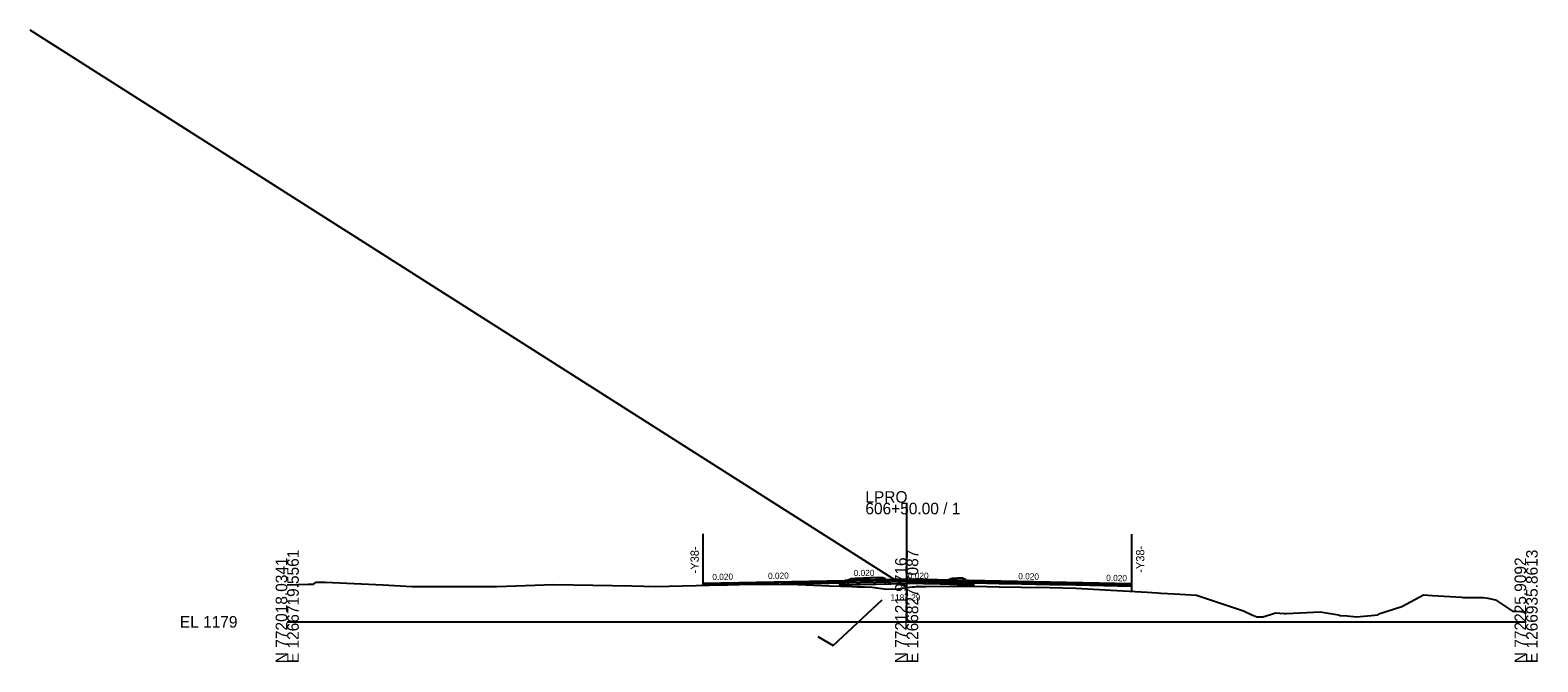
# Model space of a CAD drawing. Extents: x -3833 to 1267678, y -522 to 773248.
# Drawn here: x 937.8 to 1302.8, y 7490.3 to 7643.4 of the extents above; entities that cross this region are included whole.
import ezdxf

# ---------------------------------------------------------------- set-up
doc = ezdxf.new("R2010")
doc.units = 0
for name, color, linetype in [('Exist Cross Section Cell', 7, 'Continuous'), ('Exist XS Center Line Elevation Label', 7, 'Continuous'), ('Exist XS Ground Line', 7, 'Continuous'), ('Prop CMT DNC', 7, 'Continuous'), ('Prop CMT Pvmt Course 1', 7, 'Continuous'), ('Prop CMT Pvmt Course 2', 7, 'Continuous'), ('Prop CMT Pvmt Course 3', 7, 'Continuous'), ('Prop CMT Pvmt Course 4', 7, 'Continuous'), ('Prop CMT Shld Paved Course 1', 7, 'Continuous'), ('Prop CMT Shld Paved Course 2', 7, 'Continuous'), ('Prop CMT Subgrade Earthwork', 7, 'Continuous'), ('Prop Conc Curb and Gutter', 7, 'Continuous'), ('Prop Conc Island Cover', 7, 'Continuous'), ('Prop Corridor Mesh Bottom', 7, 'Continuous'), ('Prop XS Finish Grade', 7, 'Continuous'), ('Prop XS SE Text', 7, 'Continuous'), ('Prop XS Shear Point Element', 7, 'Continuous'), ('Prop XS Shear Point Label', 7, 'Continuous'), ('Scratch_Level_1', 7, 'Continuous'), ('Scratch_Level_5', 7, 'Continuous')]:
    doc.layers.add(name, color=color, linetype=linetype)

msp = doc.modelspace()

# ---------------------------------------------------------------- linework, layer by layer
at = {"layer": 'Exist Cross Section Cell'}
for p, q in [((1150, 7500), (1150, 7528.86)), ((1000, 7500), (1150, 7500)), ((1150, 7500), (1300, 7500))]:
    msp.add_line(p, q, dxfattribs=at)
at = {"layer": 'Exist XS Ground Line'}
for p, q in [((1000, 7508.97), (1005.05, 7509.12)), ((1005.05, 7509.12), (1005.88, 7509.14)), ((1005.88, 7509.14), (1006.35, 7509.14)), ((1006.35, 7509.14), (1007.04, 7509.62)), ((1007.04, 7509.62), (1009.21, 7509.61)), ((1009.21, 7509.61), (1023.25, 7508.97)), ((1023.25, 7508.97), (1030.15, 7508.53)), ((1030.15, 7508.53), (1050.79, 7508.56)), ((1050.79, 7508.56), (1064.6, 7509.01)), ((1064.6, 7509.01), (1083.43, 7508.69)), ((1083.43, 7508.69), (1089.28, 7508.6)), ((1089.28, 7508.6), (1105.51, 7508.97)), ((1105.51, 7508.97), (1106.21, 7508.99)), ((1106.21, 7508.99), (1106.65, 7509)), ((1106.65, 7509), (1108.73, 7509.07)), ((1108.73, 7509.07), (1109.45, 7509.08)), ((1109.45, 7509.08), (1109.85, 7509.1)), ((1109.85, 7509.1), (1111.3, 7509.09)), ((1111.3, 7509.09), (1123.68, 7509.02)), ((1123.68, 7509.02), (1131.24, 7508.76)), ((1131.24, 7508.76), (1136.81, 7508.55)), ((1136.81, 7508.55), (1138.07, 7508.48)), ((1138.07, 7508.48), (1138.89, 7508.45)), ((1138.89, 7508.45), (1139.24, 7508.47)), ((1139.24, 7508.47), (1139.79, 7508.47)), ((1139.79, 7508.47), (1141.65, 7508.39)), ((1141.65, 7508.39), (1145.09, 7507.95)), ((1145.09, 7507.95), (1147.83, 7508.03)), ((1147.83, 7508.03), (1150, 7508.29)), ((1150, 7508.29), (1151.35, 7508.46)), ((1151.35, 7508.46), (1151.96, 7508.51)), ((1151.96, 7508.51), (1152.69, 7508.56)), ((1152.69, 7508.56), (1153.65, 7508.58)), ((1153.65, 7508.58), (1154.74, 7508.6)), ((1154.74, 7508.6), (1160.43, 7508.63)), ((1160.43, 7508.63), (1166.45, 7508.64)), ((1166.45, 7508.64), (1172.36, 7508.52)), ((1172.36, 7508.52), (1177.84, 7508.44)), ((1177.84, 7508.44), (1184.64, 7508.31)), ((1184.64, 7508.31), (1190.93, 7508.17)), ((1190.93, 7508.17), (1199.5, 7507.68)), ((1199.5, 7507.68), (1208.23, 7507.17)), ((1208.23, 7507.17), (1210.77, 7507.02)), ((1210.77, 7507.02), (1211.56, 7506.97)), ((1211.56, 7506.97), (1214.87, 7506.76)), ((1214.87, 7506.76), (1220.2, 7506.43)), ((1220.2, 7506.43), (1231.59, 7502.7)), ((1269.87, 7503.69), (1275.17, 7506.56)), ((1275.17, 7506.56), (1277.34, 7506.42)), ((1277.34, 7506.42), (1284.35, 7505.98)), ((1231.59, 7502.7), (1233.61, 7501.74)), ((1264.36, 7501.94), (1269.87, 7503.69)), ((1284.35, 7505.98), (1284.71, 7505.93)), ((1284.71, 7505.93), (1285.12, 7505.93)), ((1285.12, 7505.93), (1289.71, 7505.86)), ((1289.71, 7505.86), (1290.73, 7505.73)), ((1290.73, 7505.73), (1292.61, 7505.33)), ((1292.61, 7505.33), (1296.73, 7502.62)), ((1296.73, 7502.62), (1297.62, 7502.58)), ((1297.62, 7502.58), (1298.7, 7502.53)), ((1233.61, 7501.74), (1234.77, 7501.21)), ((1234.77, 7501.21), (1236.22, 7501.2)), ((1236.22, 7501.2), (1238.07, 7501.75)), ((1238.07, 7501.75), (1238.85, 7502.06)), ((1238.85, 7502.06), (1239.28, 7502.21)), ((1239.28, 7502.21), (1241.44, 7502.05)), ((1241.44, 7502.05), (1241.98, 7502)), ((1241.98, 7502), (1250.15, 7502.39)), ((1250.15, 7502.39), (1254.6, 7501.69)), ((1254.6, 7501.69), (1254.96, 7501.56)), ((1254.96, 7501.56), (1256.65, 7501.42)), ((1256.65, 7501.42), (1258.91, 7501.21)), ((1258.91, 7501.21), (1262.49, 7501.51)), ((1262.49, 7501.51), (1264.12, 7501.74)), ((1264.12, 7501.74), (1264.36, 7501.94)), ((1298.7, 7502.53), (1299.2, 7502.48)), ((1299.2, 7502.48), (1300, 7502.02))]:
    msp.add_line(p, q, dxfattribs=at)
at = {"layer": 'Prop CMT Pvmt Course 1'}
for p, q in [((1100.75, 7509.35), (1135, 7510.03)), ((1135, 7510.03), (1135, 7510.03)), ((1135, 7510.03), (1135, 7510.03)), ((1135, 7510.03), (1135, 7509.78)), ((1135.04, 7510.04), (1135.04, 7510.04)), ((1135.04, 7510.04), (1135.05, 7510.04)), ((1135.79, 7510.05), (1135.79, 7510.05)), ((1135.79, 7510.05), (1135.79, 7510.05)), ((1144.86, 7510.24), (1144.86, 7510.27)), ((1144.86, 7509.19), (1144.86, 7510.14)), ((1145.62, 7510.25), (1145.62, 7509.21)), ((1145.62, 7510), (1145.62, 7510)), ((1159.5, 7509.1), (1159.5, 7510.14)), ((1159.5, 7510.14), (1159.5, 7510.14)), ((1160.25, 7509.91), (1160.25, 7509.91)), ((1204.54, 7509.24), (1165, 7510.03)), ((1165, 7510.03), (1165, 7510.03)), ((1165, 7510.03), (1165, 7510.03)), ((1165, 7510.03), (1165, 7509.78)), ((1165, 7510.03), (1165, 7510.03)), ((1165, 7510.03), (1165, 7509.78)), ((1135, 7509.78), (1100.75, 7509.1)), ((1111, 7509.55), (1111, 7509.55)), ((1135, 7509.78), (1135, 7509.78)), ((1135.05, 7509.79), (1135.04, 7509.79)), ((1135.04, 7509.79), (1135.04, 7509.79)), ((1135.04, 7509.79), (1135.04, 7509.79)), ((1135.79, 7509.8), (1135.79, 7509.8)), ((1164.25, 7509.8), (1164.25, 7509.8)), ((1165, 7509.78), (1204.54, 7508.99)), ((1165, 7509.78), (1165, 7509.78)), ((1195, 7509.43), (1195, 7509.43)), ((1195, 7509.43), (1195, 7509.43)), ((1195, 7509.43), (1195, 7509.43))]:
    msp.add_line(p, q, dxfattribs=at)
at = {"layer": 'Prop CMT Pvmt Course 2'}
for p, q in [((1150, 7510.08), (1133.79, 7509.76)), ((1133.79, 7510.01), (1133.79, 7508.66)), ((1135.79, 7509.93), (1135.79, 7509.01)), ((1165, 7509.78), (1150, 7510.08)), ((1150, 7510.08), (1150, 7510.08)), ((1150, 7510.08), (1150, 7510.08)), ((1159.5, 7509.89), (1159.5, 7509.89)), ((1160.25, 7510.13), (1160.25, 7509.09)), ((1160.25, 7509.91), (1160.25, 7509.91)), ((1160.25, 7509.91), (1160.25, 7509.91)), ((1166.25, 7508.64), (1166.25, 7510.01)), ((1135, 7509.78), (1135, 7509.78)), ((1135, 7509.45), (1150, 7509.75)), ((1135, 7509.45), (1135, 7509.45)), ((1135.04, 7509.79), (1135.04, 7509.79)), ((1135.04, 7509.79), (1135.05, 7509.79)), ((1135.79, 7509.8), (1135.79, 7509.8)), ((1135.79, 7509.8), (1135.79, 7509.8)), ((1135.79, 7509.55), (1135.79, 7509.55)), ((1150, 7509.75), (1150, 7509.75)), ((1150, 7509.75), (1150, 7509.75)), ((1150, 7509.75), (1165, 7509.45)), ((1160.25, 7509.66), (1160.25, 7509.66)), ((1164.25, 7509.8), (1164.25, 7509.8)), ((1164.25, 7509.8), (1164.25, 7509.8)), ((1164.25, 7509.55), (1164.25, 7509.55)), ((1165, 7509.78), (1165, 7509.78)), ((1165, 7509.78), (1165, 7509.78)), ((1165, 7509.45), (1165, 7509.45))]:
    msp.add_line(p, q, dxfattribs=at)
at = {"layer": 'Prop CMT Pvmt Course 3'}
for p, q in [((1164.25, 7509.01), (1164.25, 7510.05)), ((1135.79, 7509.55), (1135.79, 7509.55)), ((1135.79, 7509.55), (1135.79, 7509.55)), ((1135.79, 7509.18), (1135.79, 7509.18)), ((1159.5, 7509.64), (1159.5, 7509.64)), ((1160.25, 7509.66), (1160.25, 7509.66)), ((1160.25, 7509.66), (1160.25, 7509.66)), ((1164.25, 7509.55), (1164.25, 7509.55)), ((1164.25, 7509.55), (1164.25, 7509.55)), ((1164.25, 7509.17), (1164.25, 7509.17)), ((1165, 7509.53), (1165, 7509.53))]:
    msp.add_line(p, q, dxfattribs=at)
at = {"layer": 'Prop CMT Pvmt Course 4'}
for p, q in [((1135, 7509.45), (1150, 7509.75)), ((1135, 7509.45), (1135, 7509.45)), ((1135, 7509.45), (1135, 7509.45)), ((1135, 7508.99), (1150.01, 7509.3)), ((1135, 7508.62), (1135, 7508.62)), ((1135.79, 7509.18), (1135.79, 7509.18)), ((1135.79, 7509.18), (1135.79, 7509.18)), ((1150, 7509.75), (1150, 7509.75)), ((1150, 7509.75), (1150, 7509.75)), ((1150, 7509.75), (1165, 7509.45)), ((1165, 7509.45), (1165, 7509.45)), ((1165, 7509.45), (1165, 7509.45))]:
    msp.add_line(p, q, dxfattribs=at)
at = {"layer": 'Prop CMT Shld Paved Course 1'}
for p, q in [((1150, 7510.33), (1135, 7510.03)), ((1135, 7510.03), (1135, 7510.03)), ((1135, 7510.03), (1135, 7508.99)), ((1165, 7510.03), (1150, 7510.33)), ((1150, 7510.33), (1150, 7510.33)), ((1150, 7510.33), (1150, 7510.33)), ((1150, 7510.08), (1150, 7510.08)), ((1150, 7510.08), (1150, 7510.08)), ((1162.27, 7509.92), (1162.27, 7509.92)), ((1162.28, 7510.17), (1162.28, 7510.17)), ((1162.28, 7510.17), (1162.28, 7510.17)), ((1162.3, 7510.08), (1162.3, 7510.08)), ((1162.3, 7510.08), (1162.3, 7510.08)), ((1165, 7508.99), (1165, 7510.03)), ((1165, 7510.03), (1165, 7510.03)), ((1162.3, 7509.83), (1162.3, 7509.83)), ((1162.3, 7509.83), (1162.3, 7509.83))]:
    msp.add_line(p, q, dxfattribs=at)
at = {"layer": 'Prop CMT Shld Paved Course 2'}
for p, q in [((1123.68, 7509.56), (1100.75, 7509.1)), ((1111, 7509.3), (1111, 7509.3)), ((1111.3, 7509.31), (1111.3, 7509.31)), ((1111.3, 7509.09), (1111.3, 7509.09)), ((1115.6, 7509.06), (1123.68, 7509.23)), ((1115.6, 7509.06), (1115.6, 7509.06)), ((1131.24, 7509.71), (1123.68, 7509.56)), ((1123.68, 7509.56), (1123.68, 7509.56)), ((1123.68, 7509.23), (1131.24, 7509.38)), ((1123.68, 7509.23), (1123.68, 7509.23)), ((1135, 7509.78), (1131.24, 7509.71)), ((1131.24, 7509.71), (1131.24, 7509.71)), ((1131.24, 7509.38), (1135, 7509.45)), ((1131.24, 7509.38), (1131.24, 7509.38)), ((1135, 7509.78), (1135, 7509.78)), ((1166.45, 7509.76), (1165, 7509.78)), ((1165, 7509.78), (1165, 7509.78)), ((1165, 7509.45), (1166.45, 7509.42)), ((1172.36, 7509.64), (1166.45, 7509.76)), ((1166.45, 7509.76), (1166.45, 7509.76)), ((1166.45, 7509.42), (1166.45, 7509.42)), ((1166.45, 7509.42), (1172.36, 7509.3)), ((1177.84, 7509.53), (1172.36, 7509.64)), ((1172.36, 7509.64), (1172.36, 7509.64)), ((1172.36, 7509.3), (1172.36, 7509.3)), ((1172.36, 7509.3), (1177.84, 7509.19)), ((1184.64, 7509.39), (1177.84, 7509.53)), ((1177.84, 7509.53), (1177.84, 7509.53)), ((1177.84, 7509.19), (1177.84, 7509.19)), ((1177.84, 7509.19), (1184.64, 7509.06)), ((1190.93, 7509.27), (1184.64, 7509.39)), ((1184.64, 7509.39), (1184.64, 7509.39)), ((1184.64, 7509.06), (1184.64, 7509.06)), ((1184.64, 7509.06), (1190.93, 7508.93)), ((1204.54, 7508.99), (1190.93, 7509.27)), ((1190.93, 7509.27), (1190.93, 7509.27)), ((1190.93, 7508.93), (1190.93, 7508.93)), ((1190.93, 7508.93), (1204.54, 7508.66)), ((1195, 7509.18), (1195, 7509.18))]:
    msp.add_line(p, q, dxfattribs=at)
at = {"layer": 'Prop CMT Subgrade Earthwork'}
for p, q in [((1133.79, 7508.97), (1150.01, 7509.3)), ((1133.79, 7508.66), (1133.79, 7508.97)), ((1135, 7508.62), (1135, 7508.62)), ((1166.25, 7508.97), (1149.99, 7509.3)), ((1166.25, 7508.64), (1166.25, 7508.97))]:
    msp.add_line(p, q, dxfattribs=at)
at = {"layer": 'Prop Conc Curb and Gutter'}
for p, q in [((1135.79, 7510.05), (1135.8, 7510.22)), ((1135.79, 7509.93), (1135.79, 7510.05)), ((1135.79, 7510.05), (1135.79, 7510.05)), ((1137.55, 7509.95), (1135.79, 7509.93)), ((1135.8, 7510.22), (1136.55, 7510.47)), ((1135.8, 7510.22), (1135.8, 7510.22)), ((1136.55, 7510.47), (1137.55, 7510.49)), ((1136.55, 7510.47), (1136.55, 7510.47)), ((1137.55, 7510.49), (1137.55, 7510.49)), ((1137.55, 7510.49), (1137.55, 7510.49)), ((1137.55, 7509.95), (1144.59, 7510.14)), ((1143.4, 7510.7), (1143.06, 7510.71)), ((1144.08, 7510.69), (1143.4, 7510.7)), ((1144.24, 7510.64), (1144.08, 7510.69)), ((1144.85, 7510.43), (1144.24, 7510.64)), ((1144.59, 7510.14), (1144.86, 7510.14)), ((1144.85, 7510.41), (1144.85, 7510.43)), ((1144.86, 7510.27), (1144.85, 7510.41)), ((1144.86, 7510.25), (1144.86, 7510.27)), ((1144.86, 7510.14), (1144.86, 7510.25)), ((1160.28, 7510.17), (1160.29, 7510.34)), ((1160.28, 7510.17), (1160.28, 7510.05)), ((1160.28, 7510.05), (1162.28, 7510.03)), ((1160.29, 7510.34), (1161.04, 7510.58)), ((1161.04, 7510.58), (1162.29, 7510.6)), ((1164.28, 7510.01), (1162.28, 7510.03)), ((1163.52, 7510.56), (1162.29, 7510.6)), ((1164.27, 7510.3), (1163.52, 7510.56)), ((1164.28, 7510.13), (1164.27, 7510.3)), ((1164.28, 7510.13), (1164.28, 7510.01))]:
    msp.add_line(p, q, dxfattribs=at)
at = {"layer": 'Prop Conc Island Cover'}
for p, q in [((1137.56, 7510.49), (1137.55, 7510.49)), ((1137.59, 7510.49), (1137.56, 7510.49)), ((1143.06, 7510.71), (1137.59, 7510.49))]:
    msp.add_line(p, q, dxfattribs=at)
at = {"layer": 'Prop Corridor Mesh Bottom'}
for p, q in [((1135, 7510.03), (1135, 7509.78)), ((1165, 7510.03), (1165, 7509.78))]:
    msp.add_line(p, q, dxfattribs=at)
at = {"layer": 'Prop XS Finish Grade'}
for p, q in [((1137.55, 7510.49), (1137.56, 7510.49)), ((1137.56, 7510.49), (1137.59, 7510.49)), ((1137.59, 7510.49), (1143.06, 7510.71))]:
    msp.add_line(p, q, dxfattribs=at)
at = {"layer": 'Prop XS Shear Point Element'}
for p, q in [((1100.75, 7508.86), (1100.75, 7521.32)), ((1204.54, 7507.39), (1204.54, 7521.21))]:
    msp.add_line(p, q, dxfattribs=at)
at = {"layer": 'Scratch_Level_1'}
msp.add_line((1150, 7508.29), (937.75, 7643.35), dxfattribs=at)
at = {"layer": 'Scratch_Level_5'}
for p, q in [((1132.23, 7494.31), (1144.09, 7505.34)), ((1128.45, 7496.42), (1132.23, 7494.31))]:
    msp.add_line(p, q, dxfattribs=at)

# ---------------------------------------------------------------- texts
at = {"layer": 'Exist Cross Section Cell'}
for s, p in [('606+50.00 / 1', (1140, 7526.06)), ('LPRO', (1140, 7528.86)), ('EL 1179', (974, 7498.6))]:
    msp.add_text(s, height=2.8, dxfattribs=at).set_placement(p)
for s, p in [('E 1266719.5561', (1002.8, 7490)), ('E 1266827.7087', (1152.8, 7490)), ('E 1266935.8613', (1302.8, 7490)), ('N 772018.0341', (1000, 7490)), ('N 772121.9716', (1150, 7490)), ('N 772225.9092', (1300, 7490))]:
    msp.add_text(s, height=2.8, rotation=90, dxfattribs=at).set_placement(p)
at = {"layer": 'Exist XS Center Line Elevation Label'}
msp.add_text('1187.29', height=1.5, dxfattribs=at).set_placement((1146.07, 7505.16))
at = {"layer": 'Prop CMT DNC'}
for p in [(1135, 7510.03), (1135, 7510.03), (1150, 7510.33), (1165, 7510.03), (1165, 7510.03)]:
    msp.add_text('X', height=0.00025, dxfattribs=at).set_placement(p)
for p in [(1162.28, 7510.17), (1162.3, 7510.08)]:
    msp.add_text('X', height=0.00025, rotation=359.4608, dxfattribs=at).set_placement(p)
at = {"layer": 'Prop XS SE Text'}
for rotation, p in [(1.397, (1102.96, 7510.1)), (1.397, (1116.45, 7510.36)), (0.2693, (1137.18, 7511.09)), (358.8542, (1150.28, 7510.5)), (358.8542, (1177.01, 7510.32)), (358.8542, (1198.31, 7509.92))]:
    msp.add_text('0.020', height=1.5, rotation=rotation, dxfattribs=at).set_placement(p)
at = {"layer": 'Prop XS Shear Point Label'}
for p in [(1099.66, 7511.74), (1207.55, 7511.89)]:
    msp.add_text('-Y38-', height=2, rotation=90, dxfattribs=at).set_placement(p)

doc.saveas('drawing.dxf')
